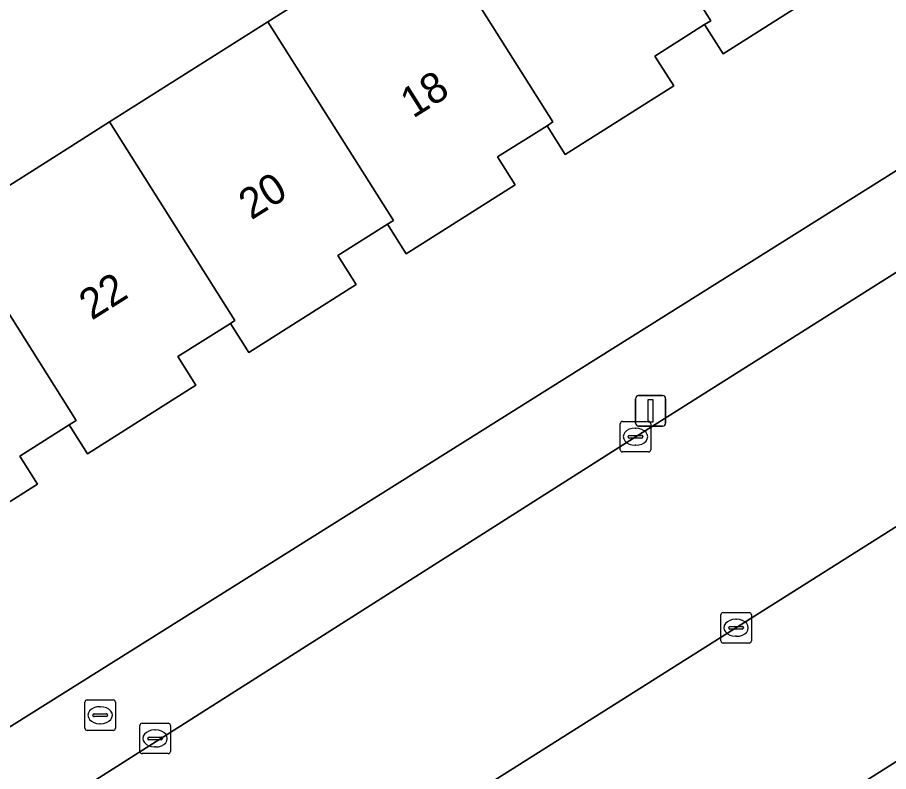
# Model space of a CAD drawing. Extents: x 160077 to 160948, y 386481 to 387498.
# Drawn here: x 160514.22 to 160542.83, y 386688.94 to 386713.69 of the extents above; entities that cross this region are included whole.
import ezdxf

# ---------------------------------------------------------------- set-up
doc = ezdxf.new("R2010")
doc.units = 0
for name, color, linetype in [('IMGEO_Brandkraan', 7, 'Continuous'), ('IMGEO_Erf', 7, 'Continuous'), ('IMGEO_Kolk', 7, 'Continuous'), ('IMGEO_Lichtmast', 7, 'Continuous'), ('IMGEO_Pand', 7, 'Continuous'), ('IMGEO_Pand_nummerreeks', 7, 'Continuous'), ('IMGEO_Parkeervlak_open', 7, 'Continuous'), ('IMGEO_Rijbaan_lokaal_open', 7, 'Continuous'), ('IMGEO_Voetpad_open', 7, 'Continuous')]:
    doc.layers.add(name, color=color, linetype=linetype)

msp = doc.modelspace()

# ---------------------------------------------------------------- linework, layer by layer
at = {"layer": 'IMGEO_Brandkraan'}
for p, q in [((160516.514, 386691.285), (160517.366, 386691.285)), ((160516.439, 386690.359), (160516.439, 386691.211)), ((160516.927, 386691.065), (160516.952, 386691.065)), ((160517.44, 386691.211), (160517.44, 386690.359)), ((160516.698, 386690.779), (160516.698, 386690.791)), ((160517.136, 386690.742), (160516.738, 386690.742)), ((160516.741, 386690.828), (160517.139, 386690.828)), ((160517.182, 386690.791), (160517.182, 386690.779)), ((160516.95, 386690.505), (160516.925, 386690.505)), ((160517.366, 386690.285), (160516.514, 386690.285))]:
    msp.add_line(p, q, dxfattribs=at)
for points in [[(160516.514, 386691.285), (160517.366, 386691.285)], [(160516.439, 386690.359), (160516.439, 386691.211)], [(160517.44, 386691.211), (160517.44, 386690.359)], [(160517.366, 386690.285), (160516.514, 386690.285)]]:
    msp.add_lwpolyline(points, dxfattribs=at)
for centre, radius, start, end in [((160516.516, 386691.209), 0.0765, 91.552, 178.448), ((160516.516, 386691.209), 0.0765, 91.552, 178.448), ((160517.364, 386691.209), 0.0765, 1.552, 88.448), ((160517.364, 386691.209), 0.0765, 1.552, 88.448), ((160516.738, 386690.788), 0.0403, 85.8775, 175.7526), ((160516.735, 386690.778), 0.0366, 178.938, 274.7102), ((160517.139, 386690.785), 0.043, 264.8664, 352.4533), ((160517.143, 386690.79), 0.0386, 1.7309, 96.639), ((160516.516, 386690.361), 0.0765, 181.552, 268.448), ((160516.516, 386690.361), 0.0765, 181.552, 268.448), ((160517.364, 386690.361), 0.0765, 271.552, 358.448), ((160517.364, 386690.361), 0.0765, 271.552, 358.448)]:
    msp.add_arc(centre, radius, start, end, dxfattribs=at)
for centre, major_axis, ratio, start_param, end_param in [((160516.926, 386690.785), (-0.387, 0.002), 0.722429, 4.712389, 7.853982), ((160516.951, 386690.785), (-0.39, 0.002), 0.717154, 1.570796, 4.712389)]:
    msp.add_ellipse(centre, major_axis=major_axis, ratio=ratio, start_param=start_param, end_param=end_param, dxfattribs=at)
at = {"layer": 'IMGEO_Erf'}
for points in [[(160506.621, 386715.712), (160507.946, 386713.592), (160503.824, 386711.017), (160502.499, 386713.137), (160500.428, 386711.919), (160500.587, 386711.648), (160500.271, 386711.452), (160513.547, 386690.14), (160556.875, 386717.327)], [(160512.041, 386706.97), (160515.616, 386709.23), (160517.245, 386710.26), (160522.449, 386713.551), (160527.653, 386716.841)], [(160540.986, 386714.77), (160537.397, 386712.5), (160536.794, 386713.454), (160535.161, 386712.421), (160535.778, 386711.446), (160532.216, 386709.193), (160531.618, 386710.138), (160529.993, 386709.111), (160530.57, 386708.2), (160526.989, 386705.936), (160526.376, 386706.905), (160524.747, 386705.875), (160525.349, 386704.922), (160521.82, 386702.691), (160521.215, 386703.649), (160519.487, 386702.557), (160520.081, 386701.618), (160516.522, 386699.367), (160515.923, 386700.314), (160514.303, 386699.29), (160514.882, 386698.374), (160511.428, 386696.19)]]:
    msp.add_lwpolyline(points, dxfattribs=at)
at = {"layer": 'IMGEO_Kolk'}
for p, q in [((160534.096, 386700.428), (160534.948, 386700.428)), ((160534.021, 386699.502), (160534.021, 386700.354)), ((160534.509, 386700.208), (160534.534, 386700.208)), ((160535.022, 386700.354), (160535.022, 386699.502)), ((160534.28, 386699.922), (160534.28, 386699.934)), ((160534.718, 386699.885), (160534.32, 386699.885)), ((160534.323, 386699.971), (160534.721, 386699.971)), ((160534.764, 386699.934), (160534.764, 386699.922)), ((160534.532, 386699.648), (160534.507, 386699.648)), ((160534.948, 386699.428), (160534.096, 386699.428)), ((160537.401, 386694.155), (160538.253, 386694.155)), ((160537.326, 386693.229), (160537.326, 386694.081)), ((160537.814, 386693.935), (160537.839, 386693.935)), ((160538.327, 386694.081), (160538.327, 386693.229)), ((160537.585, 386693.649), (160537.585, 386693.661)), ((160538.023, 386693.612), (160537.625, 386693.612)), ((160537.628, 386693.698), (160538.026, 386693.698)), ((160538.069, 386693.661), (160538.069, 386693.649)), ((160537.837, 386693.375), (160537.812, 386693.375)), ((160538.253, 386693.155), (160537.401, 386693.155)), ((160518.243, 386689.597), (160518.243, 386690.449)), ((160518.318, 386690.523), (160519.17, 386690.523)), ((160519.244, 386690.449), (160519.244, 386689.597)), ((160518.731, 386690.303), (160518.756, 386690.303)), ((160518.502, 386690.017), (160518.502, 386690.029)), ((160518.94, 386689.98), (160518.542, 386689.98)), ((160518.545, 386690.066), (160518.943, 386690.066)), ((160518.986, 386690.029), (160518.986, 386690.017)), ((160519.17, 386689.523), (160518.318, 386689.523)), ((160518.754, 386689.743), (160518.729, 386689.743))]:
    msp.add_line(p, q, dxfattribs=at)
for points in [[(160534.096, 386700.428), (160534.948, 386700.428)], [(160534.021, 386699.502), (160534.021, 386700.354)], [(160535.022, 386700.354), (160535.022, 386699.502)], [(160534.948, 386699.428), (160534.096, 386699.428)], [(160537.401, 386694.155), (160538.253, 386694.155)], [(160537.326, 386693.229), (160537.326, 386694.081)], [(160538.327, 386694.081), (160538.327, 386693.229)], [(160538.253, 386693.155), (160537.401, 386693.155)], [(160518.243, 386689.597), (160518.243, 386690.449)], [(160518.318, 386690.523), (160519.17, 386690.523)], [(160519.244, 386690.449), (160519.244, 386689.597)], [(160519.17, 386689.523), (160518.318, 386689.523)]]:
    msp.add_lwpolyline(points, dxfattribs=at)
for centre, radius, start, end in [((160534.098, 386700.352), 0.0765, 91.552, 178.448), ((160534.098, 386700.352), 0.0765, 91.552, 178.448), ((160534.946, 386700.352), 0.0765, 1.552, 88.448), ((160534.946, 386700.352), 0.0765, 1.552, 88.448), ((160534.32, 386699.931), 0.0403, 85.8775, 175.7526), ((160534.317, 386699.921), 0.0366, 178.938, 274.7102), ((160534.721, 386699.928), 0.043, 264.8664, 352.4533), ((160534.725, 386699.933), 0.0386, 1.7309, 96.639), ((160534.098, 386699.504), 0.0765, 181.552, 268.448), ((160534.098, 386699.504), 0.0765, 181.552, 268.448), ((160534.946, 386699.504), 0.0765, 271.552, 358.448), ((160534.946, 386699.504), 0.0765, 271.552, 358.448), ((160537.403, 386694.079), 0.0765, 91.552, 178.448), ((160537.403, 386694.079), 0.0765, 91.552, 178.448), ((160538.251, 386694.079), 0.0765, 1.552, 88.448), ((160538.251, 386694.079), 0.0765, 1.552, 88.448), ((160537.625, 386693.658), 0.0403, 85.8775, 175.7526), ((160537.622, 386693.648), 0.0366, 178.938, 274.7102), ((160538.026, 386693.655), 0.043, 264.8664, 352.4533), ((160538.03, 386693.66), 0.0386, 1.7309, 96.639), ((160537.403, 386693.231), 0.0765, 181.552, 268.448), ((160537.403, 386693.231), 0.0765, 181.552, 268.448), ((160538.251, 386693.231), 0.0765, 271.552, 358.448), ((160538.251, 386693.231), 0.0765, 271.552, 358.448), ((160518.32, 386690.447), 0.0765, 91.552, 178.448), ((160518.32, 386690.447), 0.0765, 91.552, 178.448), ((160519.168, 386690.447), 0.0765, 1.552, 88.448), ((160519.168, 386690.447), 0.0765, 1.552, 88.448), ((160518.542, 386690.026), 0.0403, 85.8775, 175.7526), ((160518.539, 386690.016), 0.0366, 178.938, 274.7102), ((160518.943, 386690.023), 0.043, 264.8664, 352.4533), ((160518.947, 386690.028), 0.0386, 1.7309, 96.639), ((160518.32, 386689.599), 0.0765, 181.552, 268.448), ((160518.32, 386689.599), 0.0765, 181.552, 268.448), ((160519.168, 386689.599), 0.0765, 271.552, 358.448), ((160519.168, 386689.599), 0.0765, 271.552, 358.448)]:
    msp.add_arc(centre, radius, start, end, dxfattribs=at)
for centre, major_axis, ratio, start_param, end_param in [((160534.508, 386699.928), (-0.387, 0.002), 0.722429, 4.712389, 7.853982), ((160534.533, 386699.928), (-0.39, 0.002), 0.717154, 1.570796, 4.712389), ((160537.813, 386693.655), (-0.387, 0.002), 0.722429, 4.712389, 7.853982), ((160537.838, 386693.655), (-0.39, 0.002), 0.717154, 1.570796, 4.712389), ((160518.73, 386690.023), (-0.387, 0.002), 0.722429, 4.712389, 7.853982), ((160518.755, 386690.023), (-0.39, 0.002), 0.717154, 1.570796, 4.712389)]:
    msp.add_ellipse(centre, major_axis=major_axis, ratio=ratio, start_param=start_param, end_param=end_param, dxfattribs=at)
at = {"layer": 'IMGEO_Lichtmast'}
for p, q in [((160534.623, 386701.276), (160535.413, 386701.276)), ((160535.413, 386701.276), (160534.623, 386701.276)), ((160534.523, 386700.376), (160534.523, 386701.176)), ((160534.523, 386701.176), (160534.523, 386700.376)), ((160535.513, 386701.176), (160535.513, 386700.376)), ((160535.513, 386700.376), (160535.513, 386701.176)), ((160535.413, 386700.276), (160534.623, 386700.276)), ((160534.623, 386700.276), (160535.413, 386700.276))]:
    msp.add_line(p, q, dxfattribs=at)
msp.add_lwpolyline([(160534.943, 386701.151), (160535.093, 386701.151), (160535.093, 386700.401), (160534.943, 386700.401), (160534.943, 386701.151)], dxfattribs=at)
for centre, start, end in [((160534.623, 386701.176), 90, 180), ((160534.623, 386701.176), 90, 180), ((160535.413, 386701.176), 0, 90), ((160535.413, 386701.176), 360, 90), ((160534.623, 386700.376), 180, 270), ((160534.623, 386700.376), 180, 270), ((160535.413, 386700.376), 270, 0), ((160535.413, 386700.376), 270, 0)]:
    msp.add_arc(centre, 0.1, start, end, dxfattribs=at)
at = {"layer": 'IMGEO_Pand'}
for points in [[(160538.06, 386723.422), (160536.327, 386726.163), (160531.123, 386722.872), (160532.856, 386720.131), (160536.995, 386713.581), (160536.794, 386713.454), (160537.397, 386712.5), (160540.986, 386714.77), (160540.385, 386715.72), (160542.031, 386716.761), (160542.202, 386716.869)], [(160531.618, 386710.138), (160532.216, 386709.193), (160535.778, 386711.446), (160535.161, 386712.421), (160536.794, 386713.454), (160536.995, 386713.581), (160532.856, 386720.131), (160527.653, 386716.841), (160531.81, 386710.26)], [(160531.81, 386710.26), (160527.653, 386716.841), (160522.449, 386713.551), (160526.571, 386707.028), (160526.376, 386706.905), (160526.989, 386705.936), (160530.57, 386708.2), (160529.993, 386709.111), (160531.618, 386710.138)], [(160521.215, 386703.649), (160521.82, 386702.691), (160525.349, 386704.922), (160524.747, 386705.875), (160526.376, 386706.905), (160526.571, 386707.028), (160522.449, 386713.551), (160517.245, 386710.26), (160521.364, 386703.743)], [(160521.364, 386703.743), (160517.245, 386710.26), (160515.616, 386709.23), (160512.041, 386706.97), (160516.154, 386700.46), (160515.923, 386700.314), (160516.522, 386699.367), (160520.081, 386701.618), (160519.487, 386702.557), (160521.215, 386703.649)], [(160516.154, 386700.46), (160512.041, 386706.97), (160510.961, 386706.287), (160506.734, 386703.614), (160511.428, 386696.19), (160514.882, 386698.374), (160514.303, 386699.29), (160515.923, 386700.314)]]:
    msp.add_lwpolyline(points, close=True, dxfattribs=at)
at = {"layer": 'IMGEO_Parkeervlak_open'}
for points in [[(160557.154, 386705.858), (160544.997, 386698.181), (160518.835, 386681.672)], [(160527.381, 386679.348), (160557.806, 386698.559)]]:
    msp.add_lwpolyline(points, dxfattribs=at)
at = {"layer": 'IMGEO_Rijbaan_lokaal_open'}
msp.add_lwpolyline([(160556.884, 386713.953), (160549.448, 386709.333), (160534.331, 386699.806), (160516.8, 386688.662), (160514.896, 386687.454), (160516.476, 386684.91), (160517.693, 386682.976), (160518.674, 386681.571), (160518.835, 386681.672), (160544.997, 386698.181), (160557.154, 386705.858), (160560.04, 386707.681)], dxfattribs=at)
at = {"layer": 'IMGEO_Voetpad_open'}
for points in [[(160556.875, 386717.327), (160513.547, 386690.14), (160513.185, 386689.913), (160511.971, 386689.139), (160510.397, 386688.136), (160507.721, 386686.429), (160509.221, 386683.867), (160514.896, 386687.454), (160516.8, 386688.662), (160534.331, 386699.806), (160549.448, 386709.333), (160556.884, 386713.953)], [(160557.806, 386698.559), (160527.381, 386679.348)]]:
    msp.add_lwpolyline(points, dxfattribs=at)

# ---------------------------------------------------------------- texts
at = {"layer": 'IMGEO_Pand_nummerreeks'}
for s, p in [('18', (160527.215, 386710.362)), ('20', (160521.902, 386707.025)), ('22', (160516.661, 386703.733))]:
    msp.add_text(s, height=1, rotation=32.1348, dxfattribs=at).set_placement(p)

doc.saveas('drawing.dxf')
